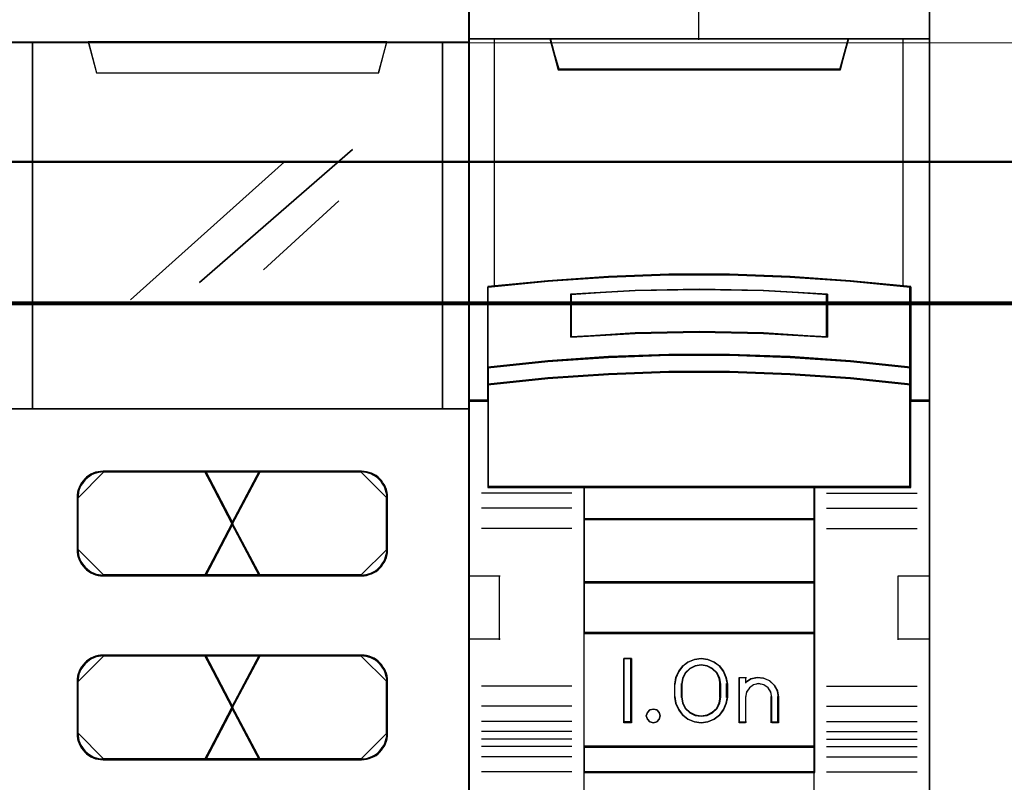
# Model space of a CAD drawing. Header units: millimetres. Extents: x -1290 to 1795, y -4192 to -1311.
# Tile 443 of 656: x 1430.87 to 1438.55, y -3626.18 to -3620.24. Entities that reach past the tile are written whole.
import ezdxf

# ---------------------------------------------------------------- set-up
doc = ezdxf.new("R2010")
doc.units = ezdxf.units.MM
doc.layers.add('30', color=7, linetype='Continuous')
doc.layers.add('45', color=7, linetype='Continuous')
doc.layers.add('Aparatura', color=7, linetype='Continuous', lineweight=13)

# ---------------------------------------------------------------- blocks, each defined once
blk = doc.blocks.new('*U187')
at = {"layer": '30', "color": 7}
for points in [[(117.203183, -107.160425), (764.797637, -107.160425), (117.203183, -107.160425)], [(764.797637, -107.160425), (117.203183, -107.160425), (117.203183, -109.696477), (117.203183, -111.193163), (117.203183, -112.731424), (764.797637, -112.731424), (764.797637, -111.193163), (764.797637, -109.696477), (764.797637, -107.160425)], [(117.203183, -112.643451), (764.797637, -112.643451), (117.203183, -112.643451)], [(764.797637, -112.643451), (117.203183, -112.643451), (117.203183, -114.16314), (117.203183, -135.233417), (117.203183, -136.712033), (764.797637, -136.712033), (764.797637, -135.233417), (764.797637, -114.16314), (764.797637, -112.643451)]]:
    blk.add_lwpolyline(points, close=True, dxfattribs=at)
at = {"layer": '30', "color": 59}
blk.add_lwpolyline([(764.754661, -107.203514), (117.246158, -107.203514), (117.246158, -109.700336), (117.246158, -111.17387), (117.246158, -112.688335), (764.754661, -112.688335), (764.754661, -111.17387), (764.754661, -109.700336), (764.754661, -107.203514)], close=True, dxfattribs=at)
blk = doc.blocks.new('*U255')
at = {"layer": '45', "color": 7}
for points in [[(189.638413, -83.671744), (207.639782, -83.671744), (207.639782, -83.671744), (207.639782, -166.633485), (207.639782, -166.633485), (189.638413, -166.633485), (189.638413, -166.633485), (189.638413, -83.671744), (189.638413, -83.671744)], [(189.641994, -83.67713), (207.63441, -83.67713), (207.63441, -166.628099), (189.641994, -166.628099), (189.641994, -83.67713)], [(189.638413, -102.666642), (207.639782, -102.666642), (207.639782, -116.963085), (189.638413, -116.963085), (189.638413, -102.666642)], [(189.641994, -102.670233), (207.63441, -102.670233), (207.63441, -116.959494), (189.641994, -116.959494), (189.641994, -102.670233)], [(192.818601, -102.666642), (193.139853, -103.874918), (193.139853, -103.874918), (204.138342, -103.874918), (204.138342, -103.874918), (204.459594, -102.666642), (192.818601, -102.666642)], [(192.822183, -102.670233), (193.143187, -103.869532), (204.133217, -103.869532), (204.454222, -102.670233), (192.822183, -102.670233)]]:
    blk.add_lwpolyline(points, close=True, dxfattribs=at)
at = {"layer": '45', "color": 4}
for points in [[(190.641175, -102.666642), (190.641175, -116.963085), (190.641175, -102.666642)], [(206.624485, -116.963085), (206.624485, -102.666642), (206.624485, -116.963085)]]:
    blk.add_lwpolyline(points, close=True, dxfattribs=at)
at = {"layer": '45', "color": 253}
for points in [[(197.157338, -112.031234), (203.113028, -106.85701), (197.157338, -112.031234)], [(194.460624, -112.715266), (200.470034, -107.341756), (194.460624, -112.715266)], [(199.648127, -111.541101), (202.577624, -108.855244), (199.648127, -111.541101)]]:
    blk.add_lwpolyline(points, close=True, dxfattribs=at)
at = {"layer": '45', "color": 1}
for points in [[(193.397664, -123.460489), (197.395461, -123.460489), (198.462719, -121.425723), (197.395461, -119.385024), (193.397664, -119.385024), (193.297425, -119.390957), (193.197185, -119.402821), (193.102842, -119.42655), (193.008498, -119.462144), (192.920052, -119.50367), (192.837501, -119.55706), (192.754951, -119.616383), (192.678297, -119.681637), (192.619332, -119.758757), (192.560368, -119.835876), (192.501403, -119.92486), (192.460128, -120.013844), (192.424749, -120.10876), (192.401164, -120.203677), (192.389371, -120.304525), (192.383474, -120.405374), (192.383474, -122.44014), (192.389371, -122.540988), (192.401164, -122.641837), (192.424749, -122.736753), (192.460128, -122.831669), (192.501403, -122.920653), (192.560368, -123.009637), (192.619332, -123.086756), (192.678297, -123.163876), (192.754951, -123.229131), (192.837501, -123.288453), (192.920052, -123.341844), (193.008498, -123.38337), (193.102842, -123.418963), (193.197185, -123.442692), (193.297425, -123.454557), (193.397664, -123.460489)], [(193.427421, -119.408364), (193.326541, -119.414303), (193.225661, -119.426182), (193.130715, -119.449939), (193.035769, -119.485575), (192.946757, -119.52715), (192.86368, -119.580604), (192.780602, -119.639997), (192.703458, -119.705329), (192.644117, -119.78254), (192.584776, -119.859751), (192.525435, -119.94884), (192.483896, -120.037929), (192.448291, -120.132958), (192.424555, -120.227987), (192.412687, -120.328955), (192.406753, -120.429923), (193.427421, -119.408364)], [(193.417948, -123.429968), (197.375708, -123.429968), (198.432278, -121.425678), (197.375708, -119.415545), (193.417948, -119.415545), (193.318713, -119.421389), (193.219477, -119.433076), (193.126078, -119.456449), (193.03268, -119.49151), (192.945119, -119.532414), (192.863395, -119.585004), (192.781672, -119.643438), (192.705785, -119.707716), (192.647411, -119.78368), (192.589037, -119.859644), (192.530663, -119.947296), (192.489801, -120.034947), (192.454777, -120.128441), (192.431427, -120.221936), (192.419753, -120.321274), (192.413915, -120.420612), (192.413915, -122.424901), (192.419753, -122.524239), (192.431427, -122.623577), (192.454777, -122.717072), (192.489801, -122.810566), (192.530663, -122.898218), (192.589037, -122.985869), (192.647411, -123.061833), (192.705785, -123.137797), (192.781672, -123.202075), (192.863395, -123.260509), (192.945119, -123.3131), (193.03268, -123.354004), (193.126078, -123.389064), (193.219477, -123.412438), (193.318713, -123.424125), (193.417948, -123.429968)], [(203.45146, -119.408364), (193.411305, -119.408364), (203.45146, -119.408364)], [(197.343565, -119.385024), (198.431064, -121.458664), (199.524572, -119.385024), (197.343565, -119.385024)], [(197.343565, -119.385024), (198.431064, -121.458664), (199.524572, -119.385024), (197.343565, -119.385024)], [(197.343565, -119.385024), (198.431064, -121.458664), (199.524572, -119.385024), (197.343565, -119.385024)], [(198.431064, -121.458664), (199.524572, -119.385024), (197.343565, -119.385024), (198.431064, -121.458664)], [(197.343565, -119.385024), (198.431064, -121.458664), (199.524572, -119.385024), (197.343565, -119.385024)], [(197.366843, -119.408364), (199.501294, -123.437149), (197.366843, -119.408364)], [(199.501294, -119.408364), (197.366843, -123.437149), (199.501294, -119.408364)], [(197.374006, -119.415545), (198.431148, -121.426347), (199.494131, -119.415545), (197.374006, -119.415545)], [(197.374006, -119.415545), (198.431148, -121.426347), (199.494131, -119.415545), (197.374006, -119.415545)], [(198.400046, -121.425723), (199.473108, -123.460489), (203.464664, -123.460489), (203.564895, -123.454557), (203.665126, -123.442692), (203.765357, -123.413031), (203.859693, -123.38337), (203.954028, -123.335912), (204.036571, -123.288453), (204.113218, -123.229131), (204.18397, -123.163876), (204.242929, -123.092689), (204.301889, -123.009637), (204.360848, -122.926585), (204.40212, -122.837601), (204.437495, -122.742685), (204.461079, -122.647769), (204.478767, -122.546921), (204.484663, -122.44014), (204.484663, -120.405374), (204.478767, -120.298593), (204.461079, -120.197744), (204.437495, -120.102828), (204.40212, -120.007912), (204.360848, -119.918928), (204.301889, -119.835876), (204.242929, -119.752825), (204.18397, -119.681637), (204.113218, -119.616383), (204.036571, -119.55706), (203.954028, -119.509602), (203.859693, -119.462144), (203.765357, -119.432482), (203.665126, -119.402821), (203.564895, -119.390957), (203.464664, -119.385024), (199.473108, -119.385024), (198.400046, -121.425723)], [(198.430487, -121.425678), (199.492813, -123.429968), (203.444429, -123.429968), (203.543657, -123.424125), (203.642886, -123.412438), (203.742114, -123.383221), (203.835505, -123.354004), (203.928896, -123.307256), (204.010614, -123.260509), (204.086494, -123.202075), (204.156537, -123.137797), (204.214907, -123.067677), (204.273276, -122.985869), (204.331646, -122.904061), (204.372505, -122.81641), (204.407526, -122.722915), (204.430874, -122.629421), (204.448385, -122.530083), (204.454222, -122.424901), (204.454222, -120.420612), (204.448385, -120.31543), (204.430874, -120.216092), (204.407526, -120.122598), (204.372505, -120.029103), (204.331646, -119.941452), (204.273276, -119.859644), (204.214907, -119.777837), (204.156537, -119.707716), (204.086494, -119.643438), (204.010614, -119.585004), (203.928896, -119.538257), (203.835505, -119.49151), (203.742114, -119.462293), (203.642886, -119.433076), (203.543657, -119.421389), (203.444429, -119.415545), (199.492813, -119.415545), (198.430487, -121.425678)], [(204.461384, -120.429923), (204.455454, -120.323016), (204.437661, -120.222048), (204.413938, -120.127019), (204.378352, -120.03199), (204.336836, -119.942901), (204.277528, -119.859751), (204.218219, -119.7766), (204.15891, -119.705329), (204.08774, -119.639997), (204.010638, -119.580604), (203.927606, -119.533089), (203.832712, -119.485575), (203.737818, -119.455878), (203.636994, -119.426182), (203.536169, -119.414303), (203.435344, -119.408364), (204.461384, -120.429923)], [(192.406753, -120.413765), (192.406753, -122.433544), (192.406753, -120.413765)], [(204.445269, -122.433544), (204.445269, -120.413765), (204.445269, -122.433544)], [(199.524572, -123.460489), (198.431064, -121.394031), (197.343565, -123.460489), (199.524572, -123.460489)], [(199.524572, -123.460489), (198.431064, -121.394031), (197.343565, -123.460489), (199.524572, -123.460489)], [(198.431064, -121.394031), (197.343565, -123.460489), (199.524572, -123.460489), (198.431064, -121.394031)], [(199.524572, -123.460489), (198.431064, -121.394031), (197.343565, -123.460489), (199.524572, -123.460489)], [(198.431064, -121.394031), (197.343565, -123.460489), (199.524572, -123.460489), (198.431064, -121.394031)], [(199.494131, -123.429968), (198.431148, -121.424552), (197.374006, -123.429968), (199.494131, -123.429968)], [(199.494131, -123.429968), (198.431148, -121.424552), (197.374006, -123.429968), (199.494131, -123.429968)], [(198.431148, -121.424552), (197.374006, -123.429968), (199.494131, -123.429968), (198.431148, -121.424552)], [(199.494131, -123.429968), (198.431148, -121.424552), (197.374006, -123.429968), (199.494131, -123.429968)], [(198.431148, -121.424552), (197.374006, -123.429968), (199.494131, -123.429968), (198.431148, -121.424552)], [(192.406753, -122.41559), (192.412687, -122.516558), (192.424555, -122.617526), (192.448291, -122.712555), (192.483896, -122.807584), (192.525435, -122.896673), (192.584776, -122.985763), (192.644117, -123.062974), (192.703458, -123.140184), (192.780602, -123.205517), (192.86368, -123.26491), (192.946757, -123.318363), (193.035769, -123.359939), (193.130715, -123.395574), (193.225661, -123.419331), (193.326541, -123.43121), (193.427421, -123.437149), (192.406753, -122.41559)], [(203.435344, -123.437149), (203.536169, -123.43121), (203.636994, -123.419331), (203.737818, -123.389635), (203.832712, -123.359939), (203.927606, -123.312424), (204.010638, -123.26491), (204.08774, -123.205517), (204.15891, -123.140184), (204.218219, -123.068913), (204.277528, -122.985763), (204.336836, -122.902613), (204.378352, -122.813523), (204.413938, -122.718494), (204.437661, -122.623466), (204.455454, -122.522497), (204.461384, -122.41559), (203.435344, -123.437149)], [(203.45146, -123.420991), (193.411305, -123.420991), (203.45146, -123.420991)], [(197.375708, -126.577232), (193.417948, -126.577232), (193.318713, -126.583076), (193.219477, -126.594762), (193.126078, -126.618136), (193.03268, -126.653196), (192.945119, -126.6941), (192.863395, -126.746691), (192.781672, -126.805125), (192.705785, -126.869403), (192.647411, -126.945367), (192.589037, -127.021331), (192.530663, -127.108982), (192.489801, -127.196634), (192.454777, -127.290128), (192.431427, -127.383623), (192.419753, -127.482961), (192.413915, -127.582299), (192.413915, -129.586588), (192.419753, -129.685926), (192.431427, -129.785264), (192.454777, -129.878759), (192.489801, -129.972253), (192.530663, -130.059904), (192.589037, -130.141712), (192.647411, -130.22352), (192.705785, -130.299484), (192.781672, -130.363762), (192.863395, -130.422196), (192.945119, -130.474787), (193.03268, -130.51569), (193.126078, -130.550751), (193.219477, -130.574125), (193.318713, -130.585811), (193.417948, -130.591655), (197.375708, -130.591655), (198.432278, -128.581522), (197.375708, -126.577232)], [(197.374006, -126.577232), (198.431148, -128.582648), (199.494131, -126.577232), (197.374006, -126.577232)]]:
    blk.add_lwpolyline(points, close=True, dxfattribs=at)
at = {"layer": '45', "color": 2}
for points in [[(197.374006, -119.415545), (198.431148, -121.426347), (199.494131, -119.415545), (197.374006, -119.415545)], [(197.374006, -119.415545), (198.431148, -121.426347), (199.494131, -119.415545), (197.374006, -119.415545)], [(197.395461, -126.546711), (193.397664, -126.546711), (193.297425, -126.552643), (193.197185, -126.564508), (193.102842, -126.588237), (193.008498, -126.62383), (192.920052, -126.665356), (192.837501, -126.718747), (192.754951, -126.778069), (192.678297, -126.843324), (192.619332, -126.920444), (192.560368, -126.997563), (192.501403, -127.086547), (192.460128, -127.175531), (192.424749, -127.270447), (192.401164, -127.365363), (192.389371, -127.466212), (192.383474, -127.56706), (192.383474, -129.601827), (192.389371, -129.702675), (192.401164, -129.803524), (192.424749, -129.89844), (192.460128, -129.993356), (192.501403, -130.08234), (192.560368, -130.165392), (192.619332, -130.248443), (192.678297, -130.325563), (192.754951, -130.390818), (192.837501, -130.45014), (192.920052, -130.503531), (193.008498, -130.545056), (193.102842, -130.58065), (193.197185, -130.604379), (193.297425, -130.616244), (193.397664, -130.622176), (197.395461, -130.622176), (198.462719, -128.581477), (197.395461, -126.546711)], [(193.427421, -126.570051), (193.326541, -126.57599), (193.225661, -126.587869), (193.130715, -126.611626), (193.035769, -126.647262), (192.946757, -126.688837), (192.86368, -126.74229), (192.780602, -126.801683), (192.703458, -126.867016), (192.644117, -126.944226), (192.584776, -127.021437), (192.525435, -127.110527), (192.483896, -127.199616), (192.448291, -127.294645), (192.424555, -127.389674), (192.412687, -127.490642), (192.406753, -127.59161), (193.427421, -126.570051)], [(203.45146, -126.570051), (193.411305, -126.570051), (203.45146, -126.570051)], [(197.343565, -126.546711), (198.431064, -128.613169), (199.524572, -126.546711), (197.343565, -126.546711)], [(197.343565, -126.546711), (198.431064, -128.613169), (199.524572, -126.546711), (197.343565, -126.546711)], [(197.343565, -126.546711), (198.431064, -128.613169), (199.524572, -126.546711), (197.343565, -126.546711)], [(197.343565, -126.546711), (198.431064, -128.613169), (199.524572, -126.546711), (197.343565, -126.546711)], [(197.366843, -126.570051), (199.501294, -130.598836), (197.366843, -126.570051)], [(199.501294, -126.570051), (197.366843, -130.598836), (199.501294, -126.570051)], [(197.374006, -126.577232), (198.431148, -128.582648), (199.494131, -126.577232), (197.374006, -126.577232)], [(199.473108, -126.546711), (198.400046, -128.581477), (199.473108, -130.622176), (203.464664, -130.622176), (203.564895, -130.616244), (203.665126, -130.598447), (203.765357, -130.574718), (203.859693, -130.539124), (203.954028, -130.497598), (204.036571, -130.45014), (204.113218, -130.390818), (204.18397, -130.325563), (204.242929, -130.248443), (204.301889, -130.171324), (204.360848, -130.088272), (204.40212, -129.999288), (204.437495, -129.904372), (204.461079, -129.809456), (204.478767, -129.708607), (204.484663, -129.601827), (204.484663, -127.56706), (204.478767, -127.46028), (204.461079, -127.359431), (204.437495, -127.264515), (204.40212, -127.169599), (204.360848, -127.080615), (204.301889, -126.997563), (204.242929, -126.914511), (204.18397, -126.843324), (204.113218, -126.778069), (204.036571, -126.718747), (203.954028, -126.671289), (203.859693, -126.62383), (203.765357, -126.594169), (203.665126, -126.564508), (203.564895, -126.552643), (203.464664, -126.546711), (199.473108, -126.546711)], [(199.492813, -126.577232), (198.430487, -128.581522), (199.492813, -130.591655), (203.444429, -130.591655), (203.543657, -130.585811), (203.642886, -130.568281), (203.742114, -130.544907), (203.835505, -130.509847), (203.928896, -130.468943), (204.010614, -130.422196), (204.086494, -130.363762), (204.156537, -130.299484), (204.214907, -130.22352), (204.273276, -130.147556), (204.331646, -130.065748), (204.372505, -129.978097), (204.407526, -129.884602), (204.430874, -129.791108), (204.448385, -129.69177), (204.454222, -129.586588), (204.454222, -127.582299), (204.448385, -127.477117), (204.430874, -127.377779), (204.407526, -127.284285), (204.372505, -127.19079), (204.331646, -127.103139), (204.273276, -127.021331), (204.214907, -126.939524), (204.156537, -126.869403), (204.086494, -126.805125), (204.010614, -126.746691), (203.928896, -126.699944), (203.835505, -126.653196), (203.742114, -126.623979), (203.642886, -126.594762), (203.543657, -126.583076), (203.444429, -126.577232), (199.492813, -126.577232)], [(204.461384, -127.59161), (204.455454, -127.484703), (204.437661, -127.383735), (204.413938, -127.288706), (204.378352, -127.193677), (204.336836, -127.104588), (204.277528, -127.021437), (204.218219, -126.938287), (204.15891, -126.867016), (204.08774, -126.801683), (204.010638, -126.74229), (203.927606, -126.694776), (203.832712, -126.647262), (203.737818, -126.617565), (203.636994, -126.587869), (203.536169, -126.57599), (203.435344, -126.570051), (204.461384, -127.59161)], [(192.406753, -127.573656), (192.406753, -129.593435), (192.406753, -127.573656)], [(204.445269, -129.593435), (204.445269, -127.573656), (204.445269, -129.593435)], [(199.524572, -130.622176), (198.431064, -128.548536), (197.343565, -130.622176), (199.524572, -130.622176)], [(199.524572, -130.622176), (198.431064, -128.548536), (197.343565, -130.622176), (199.524572, -130.622176)], [(198.431064, -128.548536), (197.343565, -130.622176), (199.524572, -130.622176), (198.431064, -128.548536)], [(198.431064, -128.548536), (197.343565, -130.622176), (199.524572, -130.622176), (198.431064, -128.548536)], [(199.494131, -130.591655), (198.431148, -128.580853), (197.374006, -130.591655), (199.494131, -130.591655)], [(199.494131, -130.591655), (198.431148, -128.580853), (197.374006, -130.591655), (199.494131, -130.591655)], [(198.431148, -128.580853), (197.374006, -130.591655), (199.494131, -130.591655), (198.431148, -128.580853)], [(198.431148, -128.580853), (197.374006, -130.591655), (199.494131, -130.591655), (198.431148, -128.580853)], [(192.406753, -129.577277), (192.412687, -129.678245), (192.424555, -129.779213), (192.448291, -129.874242), (192.483896, -129.969271), (192.525435, -130.05836), (192.584776, -130.14151), (192.644117, -130.22466), (192.703458, -130.301871), (192.780602, -130.367204), (192.86368, -130.426597), (192.946757, -130.48005), (193.035769, -130.521625), (193.130715, -130.557261), (193.225661, -130.581018), (193.326541, -130.592897), (193.427421, -130.598836), (192.406753, -129.577277)], [(203.435344, -130.598836), (203.536169, -130.592897), (203.636994, -130.575079), (203.737818, -130.551322), (203.832712, -130.515686), (203.927606, -130.474111), (204.010638, -130.426597), (204.08774, -130.367204), (204.15891, -130.301871), (204.218219, -130.22466), (204.277528, -130.14745), (204.336836, -130.064299), (204.378352, -129.97521), (204.413938, -129.880181), (204.437661, -129.785152), (204.455454, -129.684184), (204.461384, -129.577277), (203.435344, -130.598836)], [(203.45146, -130.582678), (193.411305, -130.582678), (203.45146, -130.582678)]]:
    blk.add_lwpolyline(points, close=True, dxfattribs=at)
at = {"layer": '45', "color": 3}
for points in [[(198.431148, -121.426347), (199.494131, -119.415545), (197.374006, -119.415545), (198.431148, -121.426347)], [(197.374006, -126.577232), (198.431148, -128.582648), (199.494131, -126.577232), (197.374006, -126.577232)], [(197.374006, -126.577232), (198.431148, -128.582648), (199.494131, -126.577232), (197.374006, -126.577232)]]:
    blk.add_lwpolyline(points, close=True, dxfattribs=at)
blk = doc.blocks.new('*A256')
at = {"layer": '45', "color": 7}
for points in [[(225.616082, -83.838713), (207.639782, -83.838713), (207.639782, -165.563452), (225.616082, -165.563452), (225.616082, -83.838713)], [(225.598175, -83.856666), (207.659479, -83.856666), (207.659479, -165.545498), (225.598175, -165.545498), (225.598175, -83.856666)], [(215.448793, -111.735638), (217.80707, -111.735638), (220.165347, -111.823503), (222.518062, -111.98825), (224.870777, -112.218896), (224.870777, -115.354578), (224.870777, -116.024549), (224.870777, -116.656079), (225.616082, -116.656079), (225.616082, -102.542762), (224.614926, -102.542762), (222.440195, -102.542762), (222.123162, -103.723448), (211.132702, -103.723448), (210.815669, -102.542762), (208.640937, -102.542762), (207.639782, -102.542762), (207.639782, -116.656079), (208.385086, -116.656079), (208.385086, -116.024549), (208.385086, -115.354578), (208.385086, -112.218896), (210.726677, -111.98825), (213.090516, -111.823503), (215.448793, -111.735638)], [(211.12661, -103.75822), (222.129254, -103.75822), (222.446638, -102.542762), (216.622364, -102.542762), (210.809226, -102.542762), (211.12661, -103.75822)], [(220.166797, -114.953912), (222.51988, -115.114454), (224.872963, -115.358034), (224.872963, -112.197025), (222.51988, -111.964517), (220.166797, -111.798439), (217.80815, -111.709865), (215.449504, -111.709865), (213.090858, -111.798439), (210.726649, -111.964517), (208.384691, -112.197025), (208.384691, -115.358034), (210.726649, -115.114454), (213.090858, -114.953912), (215.449504, -114.870873), (217.80815, -114.870873), (220.166797, -114.953912)], [(221.631893, -112.48704), (221.631893, -114.158734), (219.13036, -114.018961), (216.623256, -113.974233), (214.127294, -114.018961), (211.625761, -114.158734), (211.625761, -112.48704), (214.127294, -112.341675), (216.623256, -112.296947), (219.13036, -112.341675), (221.631893, -112.48704)], [(219.13036, -114.018961), (221.631893, -114.158734), (221.631893, -112.48704), (219.13036, -112.341675), (216.623256, -112.296947), (214.127294, -112.341675), (211.625761, -112.48704), (211.625761, -114.158734), (214.127294, -114.018961), (216.623256, -113.974233), (219.13036, -114.018961)], [(222.51988, -115.086405), (220.166797, -114.922275), (217.80815, -114.83738), (215.449504, -114.83738), (213.090858, -114.922275), (210.726649, -115.086405), (208.384691, -115.33543), (208.384691, -116.025908), (210.726649, -115.776883), (213.090858, -115.612753), (215.449504, -115.527858), (217.80815, -115.527858), (220.166797, -115.612753), (222.51988, -115.776883), (224.872963, -116.025908), (224.872963, -115.33543), (222.51988, -115.086405)], [(220.166797, -115.588121), (217.80815, -115.505254), (215.449504, -115.505254), (213.090858, -115.588121), (210.726649, -115.748332), (208.384691, -115.991411), (208.384691, -116.626731), (208.384691, -120.018786), (212.134048, -120.018786), (221.123606, -120.018786), (224.872963, -120.018786), (224.872963, -116.626731), (224.872963, -115.991411), (222.51988, -115.748332), (220.166797, -115.588121)], [(212.125351, -121.271946), (221.132303, -121.271946), (221.132303, -119.981083), (212.125351, -119.981083), (212.125351, -121.271946)], [(221.132303, -121.234244), (212.125351, -121.234244), (212.125351, -123.736974), (221.132303, -123.736974), (221.132303, -121.234244)], [(221.132303, -123.699272), (212.125351, -123.699272), (212.125351, -125.702892), (221.132303, -125.702892), (221.132303, -123.699272)], [(212.125351, -130.133838), (221.132303, -130.133838), (221.132303, -125.66519), (212.125351, -125.66519), (212.125351, -130.133838)], [(213.984042, -126.677772), (213.984042, -129.180503), (213.690376, -129.180503), (213.690376, -126.677772), (213.984042, -126.677772)], [(217.685085, -127.42303), (217.724703, -127.673303), (217.724703, -128.184972), (217.685085, -128.435245), (217.577552, -128.679957), (217.424742, -128.891298), (217.215336, -129.041462), (216.966312, -129.141571), (216.705969, -129.180503), (216.439966, -129.141571), (216.190942, -129.041462), (215.987195, -128.891298), (215.828726, -128.679957), (215.721193, -128.435245), (215.681575, -128.184972), (215.681575, -127.673303), (215.721193, -127.42303), (215.828726, -127.178318), (215.987195, -126.966977), (216.190942, -126.816813), (216.439966, -126.716704), (216.705969, -126.677772), (216.966312, -126.716704), (217.215336, -126.816813), (217.424742, -126.966977), (217.577552, -127.178318), (217.685085, -127.42303)], [(217.46864, -128.186864), (217.46864, -127.673401), (217.4288, -127.450157), (217.326354, -127.238074), (217.149919, -127.070641), (216.939335, -126.9646), (216.705985, -126.925532), (216.466943, -126.9646), (216.256359, -127.070641), (216.079924, -127.238074), (215.977478, -127.450157), (215.937638, -127.673401), (215.937638, -128.186864), (215.977478, -128.410109), (216.079924, -128.622191), (216.256359, -128.789624), (216.466943, -128.895666), (216.705985, -128.929152), (216.939335, -128.895666), (217.149919, -128.789624), (217.326354, -128.622191), (217.4288, -128.410109), (217.46864, -128.186864)], [(218.645907, -127.47343), (218.896331, -127.41746), (219.135373, -127.439848), (219.368723, -127.540593), (219.550849, -127.714099), (219.676061, -127.93238), (219.715902, -128.178647), (219.715902, -129.180503), (219.454095, -129.180503), (219.454095, -128.178647), (219.414254, -127.977156), (219.311808, -127.814844), (219.146756, -127.702905), (218.941863, -127.663726), (218.748353, -127.702905), (218.588993, -127.814844), (218.469472, -127.977156), (218.435323, -128.178647), (218.435323, -129.180503), (218.184899, -129.180503), (218.184899, -127.41746), (218.435323, -127.41746), (218.435323, -127.607757), (218.645907, -127.47343)], [(215.069055, -128.780337), (215.104987, -128.909802), (215.069055, -129.039268), (214.973235, -129.139309), (214.841483, -129.180503), (214.697754, -129.139309), (214.607923, -129.039268), (214.566002, -128.909802), (214.607923, -128.780337), (214.697754, -128.680296), (214.841483, -128.650872), (214.973235, -128.680296), (215.069055, -128.780337)], [(221.132303, -130.096136), (212.125351, -130.096136), (212.125351, -131.11949), (221.132303, -131.11949), (221.132303, -130.096136)]]:
    blk.add_lwpolyline(points, close=True, dxfattribs=at)
at = {"layer": '45', "color": 139}
for points in [[(225.616082, -83.838713), (207.639782, -83.838713), (207.639782, -165.563452), (225.616082, -165.563452), (225.616082, -83.838713)], [(220.159112, -115.605416), (217.805589, -115.523207), (215.452066, -115.523207), (213.098542, -115.605416), (210.739468, -115.764352), (208.402597, -116.005497), (208.402597, -116.635763), (208.402597, -120.000832), (212.143811, -120.000832), (221.113843, -120.000832), (224.855057, -120.000832), (224.855057, -116.635763), (224.855057, -116.005497), (222.507085, -115.764352), (220.159112, -115.605416)], [(215.104987, -128.909802), (215.069055, -128.780337), (214.973235, -128.680296), (214.841483, -128.650872), (214.697754, -128.680296), (214.607923, -128.780337), (214.566002, -128.909802), (214.607923, -129.039268), (214.697754, -129.139309), (214.841483, -129.180503), (214.973235, -129.139309), (215.069055, -129.039268), (215.104987, -128.909802)]]:
    blk.add_lwpolyline(points, close=True, dxfattribs=at)
for points in [[(216.603758, -95.35594), (216.603758, -102.580465)], [(207.639782, -102.542762), (225.616082, -102.542762)], [(210.809226, -102.542762), (211.163774, -103.75822)], [(222.446638, -102.542762), (222.09209, -103.75822)], [(211.126171, -103.718722), (222.131484, -103.718722)], [(224.872963, -112.230519), (222.51988, -111.982025), (220.166797, -111.804529), (217.80815, -111.709865), (215.449504, -111.709865), (213.090858, -111.804529), (210.726649, -111.982025), (208.384691, -112.230519)], [(208.384691, -112.192816), (208.384691, -120.018786)], [(221.631893, -112.521367), (219.13036, -112.349752), (216.623256, -112.296947), (214.127294, -112.349752), (211.625761, -112.521367)], [(224.833569, -120.018786), (224.833569, -112.192816)], [(211.625761, -114.158734), (211.625761, -112.481869)], [(221.592499, -114.158734), (221.592499, -112.481869)], [(221.631893, -114.158734), (219.13036, -113.9928), (216.623256, -113.939701), (214.127294, -113.9928), (211.625761, -114.158734)], [(224.872963, -115.358034), (222.51988, -115.097707), (220.166797, -114.926128), (217.80815, -114.83738), (215.449504, -114.83738), (213.090858, -114.926128), (210.726649, -115.097707), (208.384691, -115.358034)], [(224.872963, -116.025908), (222.51988, -115.765581), (220.166797, -115.594001), (217.80815, -115.505254), (215.449504, -115.505254), (213.090858, -115.594001), (210.726649, -115.765581), (208.384691, -116.025908)], [(208.422294, -116.618376), (207.639782, -116.618376)], [(225.616082, -116.618376), (224.833569, -116.618376)], [(224.872963, -119.981083), (208.384691, -119.981083)], [(212.125351, -119.981083), (212.125351, -131.11949)], [(212.125351, -119.981083), (221.132303, -119.981083)], [(221.092909, -119.981083), (221.092909, -131.11949)], [(211.663365, -120.243206), (208.139372, -120.243206)], [(221.592499, -120.243206), (225.116491, -120.243206)], [(211.663365, -120.828493), (208.139372, -120.828493)], [(221.592499, -120.828493), (225.116491, -120.828493)], [(212.125351, -121.234244), (221.132303, -121.234244)], [(211.663365, -121.613065), (208.139372, -121.613065)], [(221.592499, -121.613065), (225.116491, -121.613065)], [(207.639782, -123.453308), (208.871747, -123.453308)], [(208.834143, -123.453308), (208.834143, -125.956038)], [(224.384117, -125.956038), (224.384117, -123.453308)], [(224.384117, -123.453308), (225.616082, -123.453308)], [(212.125351, -123.699272), (221.132303, -123.699272)], [(212.125351, -125.66519), (221.132303, -125.66519)], [(207.639782, -125.91654), (208.871747, -125.91654)], [(224.384117, -125.91654), (225.616082, -125.91654)], [(213.984042, -126.677772), (213.690376, -126.677772)], [(213.690376, -126.677772), (213.690376, -129.180503)], [(213.944648, -126.677772), (213.944648, -129.180503)], [(217.724703, -127.697536), (217.685085, -127.441171), (217.577552, -127.190503), (217.424742, -126.974017), (217.215336, -126.820197), (216.966312, -126.717651), (216.705969, -126.677772), (216.439966, -126.717651), (216.190942, -126.820197), (215.987195, -126.974017), (215.828726, -127.190503), (215.721193, -127.441171), (215.681575, -127.697536)], [(217.46864, -127.697536), (217.4288, -127.467087), (217.326354, -127.24816), (217.149919, -127.075324), (216.939335, -126.96586), (216.705985, -126.925532), (216.466943, -126.96586), (216.256359, -127.075324), (216.079924, -127.24816), (215.977478, -127.467087), (215.937638, -127.697536)], [(211.663365, -127.751397), (208.139372, -127.751397)], [(215.681575, -128.200237), (215.681575, -127.658038)], [(215.937638, -128.200237), (215.937638, -127.658038)], [(217.431037, -128.200237), (217.431037, -127.658038)], [(217.685309, -128.200237), (217.685309, -127.658038)], [(218.184899, -127.41746), (218.467821, -127.41746)], [(218.184899, -127.41746), (218.184899, -129.180503)], [(218.430218, -127.41746), (218.430218, -127.64188)], [(219.715902, -128.200237), (219.675903, -127.946985), (219.550191, -127.722513), (219.367338, -127.544086), (219.133058, -127.440483), (218.893064, -127.41746), (218.641641, -127.475017), (218.430218, -127.613154)], [(219.46163, -128.200237), (219.421295, -127.988072), (219.317578, -127.817162), (219.150478, -127.699292), (218.943043, -127.658038), (218.747132, -127.699292), (218.585794, -127.817162), (218.46479, -127.988072), (218.430218, -128.200237)], [(221.592499, -127.751397), (225.116491, -127.751397)], [(215.681575, -128.162534), (215.721193, -128.418448), (215.828726, -128.668675), (215.987195, -128.88478), (216.190942, -129.038328), (216.439966, -129.140694), (216.705969, -129.180503), (216.966312, -129.140694), (217.215336, -129.038328), (217.424742, -128.88478), (217.577552, -128.668675), (217.685085, -128.418448), (217.724703, -128.162534)], [(215.937638, -128.162534), (215.977478, -128.393096), (216.079924, -128.61213), (216.256359, -128.785051), (216.466943, -128.894568), (216.705985, -128.929152), (216.939335, -128.894568), (217.149919, -128.785051), (217.326354, -128.61213), (217.4288, -128.393096), (217.46864, -128.162534)], [(218.430218, -128.162534), (218.430218, -129.180503)], [(219.422236, -128.162534), (219.422236, -129.180503)], [(219.678298, -128.162534), (219.678298, -129.180503)], [(211.663365, -128.541355), (208.139372, -128.541355)], [(221.592499, -128.541355), (225.116491, -128.541355)], [(211.663365, -129.126642), (208.139372, -129.126642)], [(213.984042, -129.1428), (213.690376, -129.1428)], [(218.184899, -129.1428), (218.467821, -129.1428)], [(219.422236, -129.1428), (219.715902, -129.1428)], [(221.592499, -129.126642), (225.116491, -129.126642)], [(211.663365, -129.527007), (208.139372, -129.527007)], [(221.592499, -129.527007), (225.116491, -129.527007)], [(211.663365, -129.821446), (208.139372, -129.821446)], [(221.592499, -129.821446), (225.116491, -129.821446)], [(211.663365, -130.106908), (208.139372, -130.106908)], [(212.125351, -130.096136), (221.132303, -130.096136)], [(221.592499, -130.106908), (225.116491, -130.106908)], [(211.663365, -130.507273), (208.139372, -130.507273)], [(221.592499, -130.507273), (225.116491, -130.507273)], [(211.663365, -131.097946), (208.139372, -131.097946)], [(212.125351, -131.081788), (221.132303, -131.081788)], [(212.125351, -131.081788), (212.125351, -132.702997)], [(221.092909, -131.081788), (221.092909, -132.702997)], [(221.592499, -131.097946), (225.116491, -131.097946)]]:
    blk.add_lwpolyline(points, dxfattribs=at)
at = {"layer": '45', "color": 140}
for points in [[(215.448793, -111.735638), (217.80707, -111.735638), (220.165347, -111.823503), (222.518062, -111.98825), (224.870777, -112.218896), (224.870777, -115.354578), (224.870777, -116.024549), (224.870777, -116.656079), (225.616082, -116.656079), (225.616082, -102.542762), (224.614926, -102.542762), (222.440195, -102.542762), (222.123162, -103.723448), (211.132702, -103.723448), (210.815669, -102.542762), (208.640937, -102.542762), (207.639782, -102.542762), (207.639782, -116.656079), (208.385086, -116.656079), (208.385086, -116.024549), (208.385086, -115.354578), (208.385086, -112.218896), (210.726677, -111.98825), (213.090516, -111.823503), (215.448793, -111.735638)], [(211.14354, -103.740266), (222.112324, -103.740266), (222.428731, -102.560716), (216.622381, -102.560716), (210.827133, -102.560716), (211.14354, -103.740266)]]:
    blk.add_lwpolyline(points, close=True, dxfattribs=at)
at = {"layer": '45', "color": 59}
for points in [[(215.452155, -111.730203), (217.805499, -111.730203), (220.158843, -111.817845), (222.506636, -111.982173), (224.85443, -112.212231), (224.85443, -115.339936), (224.85443, -116.008202), (224.85443, -116.638125), (225.598175, -116.638125), (225.598175, -102.560716), (224.599114, -102.560716), (222.428932, -102.560716), (222.112562, -103.738398), (211.145092, -103.738398), (210.828723, -102.560716), (208.65854, -102.560716), (207.659479, -102.560716), (207.659479, -116.638125), (208.403225, -116.638125), (208.403225, -116.008202), (208.403225, -115.339936), (208.403225, -112.212231), (210.739917, -111.982173), (213.098811, -111.817845), (215.452155, -111.730203)], [(211.12661, -103.75822), (222.129254, -103.75822), (222.446638, -102.542762), (216.622364, -102.542762), (210.809226, -102.542762), (211.12661, -103.75822)], [(220.166797, -114.953912), (222.51988, -115.114454), (224.872963, -115.358034), (224.872963, -112.197025), (222.51988, -111.964517), (220.166797, -111.798439), (217.80815, -111.709865), (215.449504, -111.709865), (213.090858, -111.798439), (210.726649, -111.964517), (208.384691, -112.197025), (208.384691, -115.358034), (210.726649, -115.114454), (213.090858, -114.953912), (215.449504, -114.870873), (217.80815, -114.870873), (220.166797, -114.953912)], [(221.631893, -112.48704), (221.631893, -114.158734), (219.13036, -114.018961), (216.623256, -113.974233), (214.127294, -114.018961), (211.625761, -114.158734), (211.625761, -112.48704), (214.127294, -112.341675), (216.623256, -112.296947), (219.13036, -112.341675), (221.631893, -112.48704)], [(219.13036, -114.018961), (221.631893, -114.158734), (221.631893, -112.48704), (219.13036, -112.341675), (216.623256, -112.296947), (214.127294, -112.341675), (211.625761, -112.48704), (211.625761, -114.158734), (214.127294, -114.018961), (216.623256, -113.974233), (219.13036, -114.018961)], [(219.120064, -114.003703), (221.612196, -114.140781), (221.612196, -112.501327), (219.120064, -112.358766), (216.622381, -112.314901), (214.1358, -112.358766), (211.643667, -112.501327), (211.643667, -114.140781), (214.1358, -114.003703), (216.622381, -113.959838), (219.120064, -114.003703)], [(222.51988, -115.086405), (220.166797, -114.922275), (217.80815, -114.83738), (215.449504, -114.83738), (213.090858, -114.922275), (210.726649, -115.086405), (208.384691, -115.33543), (208.384691, -116.025908), (210.726649, -115.776883), (213.090858, -115.612753), (215.449504, -115.527858), (217.80815, -115.527858), (220.166797, -115.612753), (222.51988, -115.776883), (224.872963, -116.025908), (224.872963, -115.33543), (222.51988, -115.086405)], [(222.507085, -115.096835), (220.159112, -114.937664), (217.805589, -114.855334), (215.452066, -114.855334), (213.098542, -114.937664), (210.739468, -115.096835), (208.402597, -115.338336), (208.402597, -116.007954), (210.739468, -115.766453), (213.098542, -115.607281), (215.452066, -115.524951), (217.805589, -115.524951), (220.159112, -115.607281), (222.507085, -115.766453), (224.855057, -116.007954), (224.855057, -115.338336), (222.507085, -115.096835)], [(220.166797, -115.588121), (217.80815, -115.505254), (215.449504, -115.505254), (213.090858, -115.588121), (210.726649, -115.748332), (208.384691, -115.991411), (208.384691, -116.626731), (208.384691, -120.018786), (212.134048, -120.018786), (221.123606, -120.018786), (224.872963, -120.018786), (224.872963, -116.626731), (224.872963, -115.991411), (222.51988, -115.748332), (220.166797, -115.588121)], [(212.125351, -121.271946), (221.132303, -121.271946), (221.132303, -119.981083), (212.125351, -119.981083), (212.125351, -121.271946)], [(212.143258, -121.253993), (221.114397, -121.253993), (221.114397, -119.999037), (212.143258, -119.999037), (212.143258, -121.253993)], [(221.132303, -121.234244), (212.125351, -121.234244), (212.125351, -123.736974), (221.132303, -123.736974), (221.132303, -121.234244)], [(221.114397, -121.252198), (212.143258, -121.252198), (212.143258, -123.719021), (221.114397, -123.719021), (221.114397, -121.252198)], [(221.132303, -123.699272), (212.125351, -123.699272), (212.125351, -125.702892), (221.132303, -125.702892), (221.132303, -123.699272)], [(221.114397, -123.717225), (212.143258, -123.717225), (212.143258, -125.684939), (221.114397, -125.684939), (221.114397, -123.717225)], [(212.125351, -130.133838), (221.132303, -130.133838), (221.132303, -125.66519), (212.125351, -125.66519), (212.125351, -130.133838)], [(213.984042, -126.677772), (213.984042, -129.180503), (213.690376, -129.180503), (213.690376, -126.677772), (213.984042, -126.677772)], [(217.685085, -127.42303), (217.724703, -127.673303), (217.724703, -128.184972), (217.685085, -128.435245), (217.577552, -128.679957), (217.424742, -128.891298), (217.215336, -129.041462), (216.966312, -129.141571), (216.705969, -129.180503), (216.439966, -129.141571), (216.190942, -129.041462), (215.987195, -128.891298), (215.828726, -128.679957), (215.721193, -128.435245), (215.681575, -128.184972), (215.681575, -127.673303), (215.721193, -127.42303), (215.828726, -127.178318), (215.987195, -126.966977), (216.190942, -126.816813), (216.439966, -126.716704), (216.705969, -126.677772), (216.966312, -126.716704), (217.215336, -126.816813), (217.424742, -126.966977), (217.577552, -127.178318), (217.685085, -127.42303)], [(217.46864, -128.186864), (217.46864, -127.673401), (217.4288, -127.450157), (217.326354, -127.238074), (217.149919, -127.070641), (216.939335, -126.9646), (216.705985, -126.925532), (216.466943, -126.9646), (216.256359, -127.070641), (216.079924, -127.238074), (215.977478, -127.450157), (215.937638, -127.673401), (215.937638, -128.186864), (215.977478, -128.410109), (216.079924, -128.622191), (216.256359, -128.789624), (216.466943, -128.895666), (216.705985, -128.929152), (216.939335, -128.895666), (217.149919, -128.789624), (217.326354, -128.622191), (217.4288, -128.410109), (217.46864, -128.186864)], [(217.450734, -128.182213), (217.450734, -127.677952), (217.411826, -127.458708), (217.311776, -127.250427), (217.139468, -127.085994), (216.93381, -126.981853), (216.705918, -126.943485), (216.472468, -126.981853), (216.26681, -127.085994), (216.094502, -127.250427), (215.994452, -127.458708), (215.955544, -127.677952), (215.955544, -128.182213), (215.994452, -128.401457), (216.094502, -128.609739), (216.26681, -128.774171), (216.472468, -128.878312), (216.705918, -128.911199), (216.93381, -128.878312), (217.139468, -128.774171), (217.311776, -128.609739), (217.411826, -128.401457), (217.450734, -128.182213)], [(218.645907, -127.47343), (218.896331, -127.41746), (219.135373, -127.439848), (219.368723, -127.540593), (219.550849, -127.714099), (219.676061, -127.93238), (219.715902, -128.178647), (219.715902, -129.180503), (219.454095, -129.180503), (219.454095, -128.178647), (219.414254, -127.977156), (219.311808, -127.814844), (219.146756, -127.702905), (218.941863, -127.663726), (218.748353, -127.702905), (218.588993, -127.814844), (218.469472, -127.977156), (218.435323, -128.178647), (218.435323, -129.180503), (218.184899, -129.180503), (218.184899, -127.41746), (218.435323, -127.41746), (218.435323, -127.607757), (218.645907, -127.47343)], [(215.069055, -128.780337), (215.104987, -128.909802), (215.069055, -129.039268), (214.973235, -129.139309), (214.841483, -129.180503), (214.697754, -129.139309), (214.607923, -129.039268), (214.566002, -128.909802), (214.607923, -128.780337), (214.697754, -128.680296), (214.841483, -128.650872), (214.973235, -128.680296), (215.069055, -128.780337)], [(221.132303, -130.096136), (212.125351, -130.096136), (212.125351, -131.11949), (221.132303, -131.11949), (221.132303, -130.096136)], [(221.114397, -130.114089), (212.143258, -130.114089), (212.143258, -131.101537), (221.114397, -131.101537), (221.114397, -130.114089)]]:
    blk.add_lwpolyline(points, close=True, dxfattribs=at)
at = {"layer": '45', "color": 140}
for points in [[(208.638963, -102.542762), (208.638963, -112.203588)], [(224.579297, -112.203588), (224.579297, -102.542762)]]:
    blk.add_lwpolyline(points, dxfattribs=at)

msp = doc.modelspace()

# ---------------------------------------------------------------- linework, layer by layer
at = {"layer": 'Aparatura', "color": 7, "lineweight": 13}
msp.add_lwpolyline([(1412.53, -3629.392), (1412.53, -3620.4181), (1542.0388, -3620.4181), (1542.0388, -3629.392)], dxfattribs=at)
msp.add_lwpolyline([(1542.0388, -3629.392), (1412.53, -3629.392), (1412.53, -3620.4181), (1542.0388, -3620.4181), (1542.0388, -3629.392)], close=True, dxfattribs=at)

# ---------------------------------------------------------------- block references
at = {"layer": 'Aparatura', "color": 7, "lineweight": 13, "xscale": 0.2, "yscale": 0.2, "zscale": 0.2}
for name, p in [('*U255', (1392.845, -3599.8783)), ('*A256', (1392.845, -3599.8783)), ('*U187', (1388.9844, -3599.9102))]:
    msp.add_blockref(name, p, dxfattribs=at)

doc.saveas('drawing.dxf')
